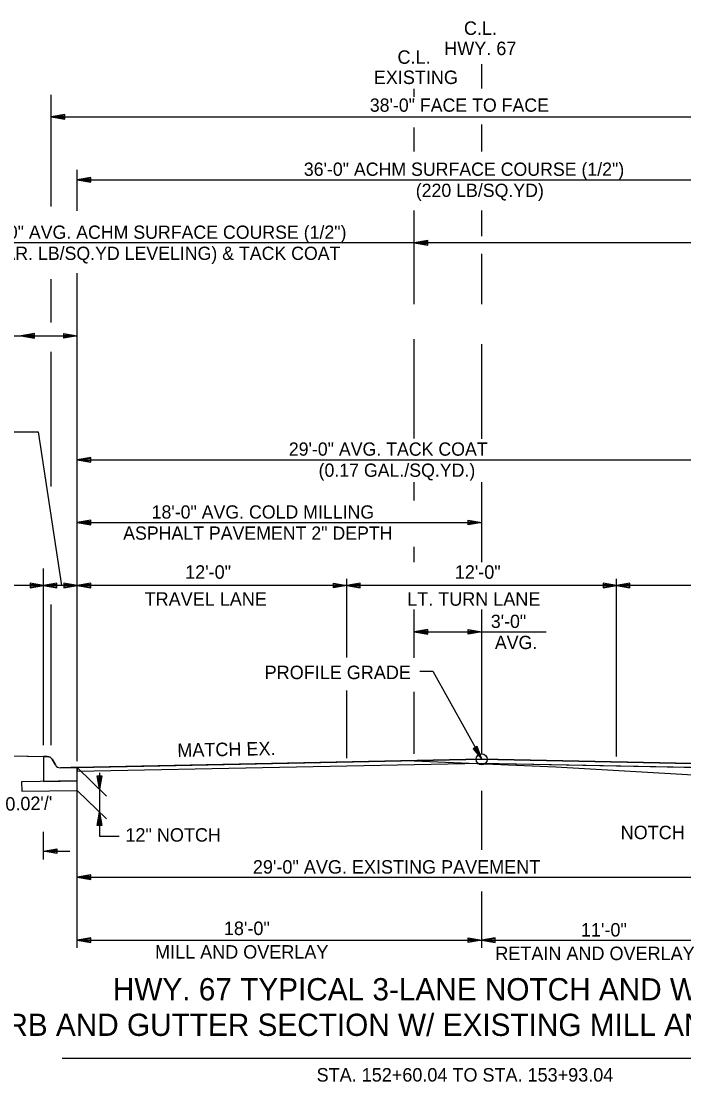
# Model space of a CAD drawing. Extents: x 1001270 to 1003428, y 1840152 to 1842912.
# Drawn here: x 1001849.71 to 1001879.19, y 1842018.23 to 1842065.44 of the extents above; entities that cross this region are included whole.
import ezdxf

# ---------------------------------------------------------------- set-up
doc = ezdxf.new("R2010")
doc.units = 0
doc.layers.add('19', color=7, linetype='Continuous')

msp = doc.modelspace()

# ---------------------------------------------------------------- linework, layer by layer
at = {"layer": '19'}
for p, q in [((1001870.197, 1842062.445), (1001870.197, 1842063.535)), ((1001867.197, 1842062.079), (1001867.197, 1842062.434)), ((1001851.04, 1842057.191), (1001851.04, 1842062.161)), ((1001851.64, 1842061.285), (1001851.04, 1842061.18)), ((1001851.04, 1842061.18), (1001889.198, 1842061.18)), ((1001851.04, 1842061.18), (1001851.64, 1842061.075)), ((1001851.64, 1842061.23), (1001851.2, 1842061.195)), ((1001851.2, 1842061.165), (1001851.64, 1842061.125)), ((1001851.64, 1842061.075), (1001851.64, 1842061.285)), ((1001867.197, 1842059.635), (1001867.197, 1842060.715)), ((1001870.197, 1842059.635), (1001870.197, 1842060.838)), ((1001852.197, 1842057.005), (1001852.197, 1842058.824)), ((1001852.797, 1842058.485), (1001852.197, 1842058.38)), ((1001852.797, 1842058.275), (1001852.797, 1842058.485)), ((1001852.197, 1842058.38), (1001852.797, 1842058.275)), ((1001852.197, 1842058.38), (1001888.197, 1842058.38)), ((1001852.797, 1842058.43), (1001852.357, 1842058.395)), ((1001852.357, 1842058.365), (1001852.797, 1842058.325)), ((1001867.197, 1842052.849), (1001867.197, 1842057.02)), ((1001870.197, 1842055.878), (1001870.197, 1842057.02)), ((1001867.797, 1842055.685), (1001867.197, 1842055.58)), ((1001867.797, 1842055.475), (1001867.797, 1842055.685)), ((1001891.194, 1842055.58), (1001847.382, 1842055.58)), ((1001867.197, 1842055.58), (1001867.797, 1842055.475)), ((1001867.797, 1842055.63), (1001867.357, 1842055.595)), ((1001867.357, 1842055.565), (1001867.797, 1842055.525)), ((1001870.197, 1842052.849), (1001870.197, 1842055.084)), ((1001851.04, 1842052.032), (1001851.04, 1842053.951)), ((1001852.197, 1842040.619), (1001852.197, 1842054.22)), ((1001836.72, 1842051.432), (1001852.197, 1842051.432)), ((1001850.296, 1842051.537), (1001849.697, 1842051.432)), ((1001849.697, 1842051.432), (1001850.296, 1842051.327)), ((1001850.296, 1842051.482), (1001849.857, 1842051.447)), ((1001849.857, 1842051.417), (1001850.296, 1842051.377)), ((1001850.296, 1842051.327), (1001850.296, 1842051.537)), ((1001851.597, 1842051.327), (1001851.597, 1842051.537)), ((1001851.597, 1842051.537), (1001852.197, 1842051.432)), ((1001851.597, 1842051.482), (1001852.037, 1842051.447)), ((1001852.197, 1842051.432), (1001851.597, 1842051.327)), ((1001852.037, 1842051.417), (1001851.597, 1842051.377)), ((1001867.197, 1842049.816), (1001867.197, 1842051.29)), ((1001870.197, 1842046.867), (1001870.197, 1842051.059)), ((1001851.04, 1842044.73), (1001851.04, 1842050.726)), ((1001867.197, 1842046.869), (1001867.197, 1842050.488)), ((1001870.197, 1842046.856), (1001870.197, 1842050.488)), ((1001849.278, 1842047.166), (1001850.457, 1842047.166)), ((1001850.457, 1842047.166), (1001851.495, 1842040.319)), ((1001852.797, 1842046.024), (1001852.197, 1842045.919)), ((1001852.197, 1842045.919), (1001881.194, 1842045.919)), ((1001852.197, 1842045.919), (1001852.797, 1842045.814)), ((1001852.797, 1842045.969), (1001852.357, 1842045.934)), ((1001852.357, 1842045.904), (1001852.797, 1842045.864)), ((1001852.797, 1842045.814), (1001852.797, 1842046.024)), ((1001867.197, 1842044.1), (1001867.197, 1842044.926)), ((1001870.197, 1842041.36), (1001870.197, 1842044.926)), ((1001852.797, 1842043.224), (1001852.197, 1842043.119)), ((1001852.197, 1842043.119), (1001870.197, 1842043.119)), ((1001852.197, 1842043.119), (1001852.797, 1842043.014)), ((1001852.797, 1842043.169), (1001852.357, 1842043.134)), ((1001852.357, 1842043.104), (1001852.797, 1842043.064)), ((1001852.797, 1842043.014), (1001852.797, 1842043.224)), ((1001869.597, 1842043.014), (1001869.597, 1842043.224)), ((1001869.597, 1842043.224), (1001870.197, 1842043.119)), ((1001869.597, 1842043.169), (1001870.037, 1842043.134)), ((1001870.197, 1842043.119), (1001869.597, 1842043.014)), ((1001870.037, 1842043.104), (1001869.597, 1842043.064)), ((1001867.197, 1842041.36), (1001867.197, 1842042.038)), ((1001850.697, 1842033.212), (1001850.697, 1842041.082)), ((1001852.197, 1842032.505), (1001852.197, 1842040.619)), ((1001864.197, 1842037.121), (1001864.197, 1842040.619)), ((1001876.197, 1842032.711), (1001876.197, 1842040.619)), ((1001853.879, 1842040.319), (1001842.697, 1842040.319)), ((1001850.097, 1842040.425), (1001850.097, 1842040.215)), ((1001850.697, 1842040.319), (1001850.097, 1842040.425)), ((1001850.537, 1842040.334), (1001850.097, 1842040.37)), ((1001850.097, 1842040.215), (1001850.697, 1842040.319)), ((1001850.097, 1842040.265), (1001850.537, 1842040.304)), ((1001851.297, 1842040.424), (1001850.697, 1842040.319)), ((1001850.697, 1842040.319), (1001851.297, 1842040.214)), ((1001851.297, 1842040.369), (1001850.857, 1842040.334)), ((1001850.857, 1842040.304), (1001851.297, 1842040.264)), ((1001851.297, 1842040.214), (1001851.297, 1842040.424)), ((1001851.597, 1842040.425), (1001851.597, 1842040.215)), ((1001852.197, 1842040.319), (1001851.597, 1842040.425)), ((1001852.037, 1842040.334), (1001851.597, 1842040.37)), ((1001851.597, 1842040.215), (1001852.197, 1842040.319)), ((1001851.597, 1842040.265), (1001852.037, 1842040.304)), ((1001852.797, 1842040.424), (1001852.197, 1842040.319)), ((1001864.197, 1842040.319), (1001852.197, 1842040.319)), ((1001852.197, 1842040.319), (1001852.797, 1842040.214)), ((1001852.797, 1842040.369), (1001852.357, 1842040.334)), ((1001852.357, 1842040.304), (1001852.797, 1842040.264)), ((1001852.797, 1842040.214), (1001852.797, 1842040.424)), ((1001863.597, 1842040.214), (1001863.597, 1842040.424)), ((1001863.597, 1842040.424), (1001864.197, 1842040.319)), ((1001863.597, 1842040.369), (1001864.037, 1842040.334)), ((1001864.197, 1842040.319), (1001863.597, 1842040.214)), ((1001864.037, 1842040.304), (1001863.597, 1842040.264)), ((1001864.797, 1842040.424), (1001864.197, 1842040.319)), ((1001876.197, 1842040.319), (1001864.197, 1842040.319)), ((1001864.197, 1842040.319), (1001864.797, 1842040.214)), ((1001864.797, 1842040.369), (1001864.357, 1842040.334)), ((1001864.357, 1842040.304), (1001864.797, 1842040.264)), ((1001864.797, 1842040.214), (1001864.797, 1842040.424)), ((1001875.597, 1842040.425), (1001875.597, 1842040.215)), ((1001876.197, 1842040.319), (1001875.597, 1842040.425)), ((1001876.037, 1842040.334), (1001875.597, 1842040.37)), ((1001875.597, 1842040.215), (1001876.197, 1842040.319)), ((1001875.597, 1842040.265), (1001876.037, 1842040.304)), ((1001876.797, 1842040.424), (1001876.197, 1842040.319)), ((1001897.697, 1842040.319), (1001876.197, 1842040.319)), ((1001876.197, 1842040.319), (1001876.797, 1842040.214)), ((1001876.797, 1842040.369), (1001876.357, 1842040.334)), ((1001876.357, 1842040.304), (1001876.797, 1842040.264)), ((1001876.797, 1842040.214), (1001876.797, 1842040.424)), ((1001851.04, 1842033.209), (1001851.04, 1842039.48)), ((1001867.197, 1842037.095), (1001867.197, 1842039.251)), ((1001870.197, 1842032.831), (1001870.197, 1842039.251)), ((1001867.797, 1842038.359), (1001867.197, 1842038.254)), ((1001867.197, 1842038.254), (1001867.797, 1842038.149)), ((1001867.197, 1842038.254), (1001873.07, 1842038.254)), ((1001867.797, 1842038.304), (1001867.357, 1842038.269)), ((1001867.357, 1842038.239), (1001867.797, 1842038.199)), ((1001867.797, 1842038.149), (1001867.797, 1842038.359)), ((1001869.597, 1842038.149), (1001869.597, 1842038.359)), ((1001869.597, 1842038.359), (1001870.197, 1842038.254)), ((1001869.597, 1842038.304), (1001870.037, 1842038.269)), ((1001870.197, 1842038.254), (1001869.597, 1842038.149)), ((1001870.037, 1842038.239), (1001869.597, 1842038.199)), ((1001864.197, 1842032.631), (1001864.197, 1842035.641)), ((1001867.197, 1842032.831), (1001867.197, 1842035.588)), ((1001869.998, 1842033.157), (1001869.816, 1842033.055)), ((1001869.816, 1842033.055), (1001870.197, 1842032.581)), ((1001869.858, 1842033.074), (1001870.106, 1842032.714)), ((1001870.13, 1842032.725), (1001869.954, 1842033.126)), ((1001870.197, 1842032.581), (1001869.998, 1842033.157)), ((1001847.689, 1842032.766), (1001850.688, 1842032.706)), ((1001847.699, 1842032.766), (1001850.697, 1842032.706)), ((1001850.864, 1842032.706), (1001850.697, 1842032.706)), ((1001850.697, 1842032.706), (1001850.697, 1842032.373)), ((1001851.226, 1842032.33), (1001851.08, 1842032.582)), ((1001852.197, 1842032.221), (1001870.197, 1842032.581)), ((1001870.197, 1842032.581), (1001888.197, 1842032.221)), ((1001850.697, 1842032.373), (1001850.697, 1842032.191)), ((1001850.697, 1842032.191), (1001850.697, 1842031.598)), ((1001851.913, 1842032.215), (1001851.447, 1842032.206)), ((1001852.197, 1842032.221), (1001851.913, 1842032.215)), ((1001851.913, 1842032.215), (1001851.913, 1842032.215)), ((1001851.913, 1842032.215), (1001851.913, 1842032.215)), ((1001852.197, 1842032.054), (1001870.197, 1842032.414)), ((1001852.197, 1842032.221), (1001853.497, 1842030.948)), ((1001870.197, 1842032.414), (1001888.197, 1842032.054)), ((1001852.198, 1842031.628), (1001849.714, 1842031.586)), ((1001849.714, 1842031.586), (1001849.728, 1842031.169)), ((1001850.697, 1842031.598), (1001852.198, 1842031.628)), ((1001852.203, 1842031.198), (1001852.198, 1842031.628)), ((1001852.203, 1842031.198), (1001852.198, 1842031.628)), ((1001852.198, 1842031.628), (1001852.198, 1842031.628)), ((1001853.082, 1842031.852), (1001853.292, 1842031.852)), ((1001853.187, 1842031.252), (1001853.082, 1842031.852)), ((1001853.172, 1842031.412), (1001853.132, 1842031.852)), ((1001853.292, 1842031.852), (1001853.187, 1842031.252)), ((1001853.237, 1842031.852), (1001853.202, 1842031.412)), ((1001849.728, 1842031.169), (1001852.203, 1842031.198)), ((1001852.197, 1842024.188), (1001852.197, 1842031.176)), ((1001852.203, 1842031.198), (1001853.503, 1842029.925)), ((1001870.197, 1842028.547), (1001870.197, 1842031.18)), ((1001853.089, 1842029.629), (1001853.194, 1842030.229)), ((1001853.194, 1842030.229), (1001853.299, 1842029.629)), ((1001853.144, 1842029.629), (1001853.179, 1842030.069)), ((1001853.209, 1842030.069), (1001853.249, 1842029.629)), ((1001850.697, 1842028.118), (1001850.697, 1842029.356)), ((1001853.299, 1842029.629), (1001853.089, 1842029.629)), ((1001853.194, 1842029.153), (1001854.068, 1842029.153)), ((1001850.697, 1842028.496), (1001851.297, 1842028.601)), ((1001850.697, 1842028.496), (1001851.297, 1842028.601)), ((1001851.297, 1842028.391), (1001850.697, 1842028.496)), ((1001851.297, 1842028.391), (1001850.697, 1842028.496)), ((1001850.697, 1842028.496), (1001851.863, 1842028.496)), ((1001850.857, 1842028.511), (1001851.297, 1842028.546)), ((1001850.857, 1842028.511), (1001851.297, 1842028.546)), ((1001851.297, 1842028.441), (1001850.857, 1842028.481)), ((1001851.297, 1842028.441), (1001850.857, 1842028.481)), ((1001851.297, 1842028.601), (1001851.297, 1842028.391)), ((1001851.297, 1842028.601), (1001851.297, 1842028.391)), ((1001852.797, 1842027.441), (1001852.197, 1842027.336)), ((1001852.197, 1842027.336), (1001881.179, 1842027.336)), ((1001852.197, 1842027.336), (1001852.797, 1842027.231)), ((1001852.797, 1842027.386), (1001852.357, 1842027.351)), ((1001852.357, 1842027.321), (1001852.797, 1842027.281)), ((1001852.797, 1842027.231), (1001852.797, 1842027.441)), ((1001870.197, 1842024.191), (1001870.197, 1842026.696)), ((1001852.797, 1842024.641), (1001852.197, 1842024.536)), ((1001852.197, 1842024.536), (1001870.197, 1842024.536)), ((1001852.197, 1842024.536), (1001852.797, 1842024.431)), ((1001852.797, 1842024.586), (1001852.357, 1842024.551)), ((1001852.357, 1842024.521), (1001852.797, 1842024.481)), ((1001852.797, 1842024.431), (1001852.797, 1842024.641)), ((1001869.597, 1842024.431), (1001869.597, 1842024.641)), ((1001869.597, 1842024.641), (1001870.197, 1842024.536)), ((1001869.597, 1842024.586), (1001870.037, 1842024.551)), ((1001870.197, 1842024.536), (1001869.597, 1842024.431)), ((1001870.037, 1842024.521), (1001869.597, 1842024.481)), ((1001870.179, 1842024.536), (1001881.179, 1842024.536)), ((1001870.797, 1842024.641), (1001870.197, 1842024.536)), ((1001870.197, 1842024.536), (1001870.797, 1842024.431)), ((1001870.797, 1842024.586), (1001870.357, 1842024.551)), ((1001870.357, 1842024.521), (1001870.797, 1842024.481)), ((1001870.797, 1842024.431), (1001870.797, 1842024.641)), ((1001851.535, 1842019.278), (1001888.921, 1842019.278))]:
    msp.add_line(p, q, dxfattribs=at)
for points in [[(1001867.452, 1842036.513), (1001868.022, 1842036.513), (1001870.197, 1842032.581)], [(1001835.469, 1842035.276), (1001842.7, 1842032.866), (1001850.697, 1842032.706), (1001850.864, 1842032.706), (1001850.928, 1842032.698), (1001850.989, 1842032.673), (1001851.04, 1842032.633), (1001851.08, 1842032.582), (1001851.226, 1842032.33), (1001851.266, 1842032.278), (1001851.32, 1842032.238), (1001851.383, 1842032.213), (1001851.447, 1842032.206), (1001851.913, 1842032.215), (1001852.197, 1842032.221), (1001855.158, 1842032.28), (1001870.197, 1842032.581)], [(1001867.196, 1842032.521), (1001873.496, 1842032.25), (1001880.133, 1842031.868), (1001885.197, 1842031.781), (1001887.878, 1842031.719)], [(1001852.198, 1842031.628), (1001852.197, 1842031.804), (1001852.197, 1842032.054), (1001852.197, 1842032.221)], [(1001853.194, 1842031.978), (1001853.194, 1842029.153)], [(1001849.728, 1842031.169), (1001852.203, 1842031.198)]]:
    msp.add_lwpolyline(points, dxfattribs=at)
msp.add_lwpolyline([(1001870.197, 1842032.581), (1001852.197, 1842032.221), (1001852.197, 1842032.054), (1001870.197, 1842032.414), (1001888.197, 1842032.054), (1001888.197, 1842032.221)], close=True, dxfattribs=at)
msp.add_circle((1001870.197, 1842032.581), 0.25, dxfattribs=at)
for centre, start, end in [((1001850.864, 1842032.456), 30.1619, 90), ((1001851.442, 1842032.456), 210.1635, 271.1458)]:
    msp.add_arc(centre, 0.25, start, end, dxfattribs=at)

# ---------------------------------------------------------------- texts
for s, height, p in [('C.L.', 0.6, (1001869.409, 1842064.832)), ('C.L.', 0.6, (1001866.451, 1842063.544)), ('HWY. 67', 0.6, (1001868.531, 1842063.932)), ('EXISTING', 0.6, (1001865.395, 1842062.644)), ('38\'-0" FACE TO FACE', 0.59001, (1001865.219, 1842061.411)), ('36\'-0" ACHM SURFACE COURSE (1/2")', 0.59001, (1001862.283, 1842058.558)), ('(220 LB/SQ.YD)', 0.59001, (1001867.264, 1842057.618)), ('14\'-0" AVG. ACHM SURFACE COURSE (1/2")', 0.59001, (1001847.818, 1842055.754)), ('(VAR. LB/SQ.YD LEVELING) & TACK COAT', 0.59001, (1001848.127, 1842054.814)), ('29\'-0" AVG. TACK COAT', 0.59001, (1001861.614, 1842046.098)), ('(0.17 GAL./SQ.YD.)', 0.59001, (1001862.94, 1842045.158)), ('18\'-0" AVG. COLD MILLING', 0.59001, (1001855.509, 1842043.298)), ('ASPHALT PAVEMENT 2" DEPTH', 0.59001, (1001854.243, 1842042.358)), ('12\'-0"', 0.6, (1001857, 1842040.619)), ('12\'-0"', 0.6, (1001869, 1842040.619)), ('TRAVEL LANE', 0.6, (1001855.197, 1842039.419)), ('LT. TURN LANE', 0.6, (1001866.881, 1842039.419)), ('3\'-0"', 0.59, (1001870.606, 1842038.429)), ('AVG.', 0.59, (1001870.785, 1842037.489)), ('PROFILE GRADE', 0.6, (1001860.539, 1842036.151)), ('12" NOTCH', 0.6, (1001854.342, 1842028.916)), ('NOTCH', 0.6, (1001876.381, 1842029.026))]:
    msp.add_text(s, height=height, dxfattribs=at).set_placement(p)
for s, height, rotation, p in [('MATCH EX.', 0.6, 1.1458, (1001856.658, 1842032.683)), ("0.02'/'", 0.6, 1.4297, (1001849.008, 1842030.291)), ('29\'-0" AVG. EXISTING PAVEMENT', 0.6, 360, (1001860.016, 1842027.492)), ('18\'-0"', 0.6, 360, (1001858.726, 1842024.758)), ('11\'-0"', 0.6, 360, (1001874.614, 1842024.692)), ('MILL AND OVERLAY', 0.6, 360, (1001855.663, 1842023.708)), ('RETAIN AND OVERLAY', 0.6, 360, (1001870.804, 1842023.642)), ('HWY. 67 TYPICAL 3-LANE NOTCH AND WIDEN ', 0.98999, 359.9954, (1001853.785, 1842021.852)), ('CURB AND GUTTER SECTION W/ EXISTING MILL AND OVERLAY', 0.98999, 359.9954, (1001847.131, 1842020.269)), ('STA. 152+60.04 TO STA. 153+93.04', 0.6, 359.9954, (1001862.852, 1842018.235))]:
    msp.add_text(s, height=height, rotation=rotation, dxfattribs=at).set_placement(p)

doc.saveas('drawing.dxf')
